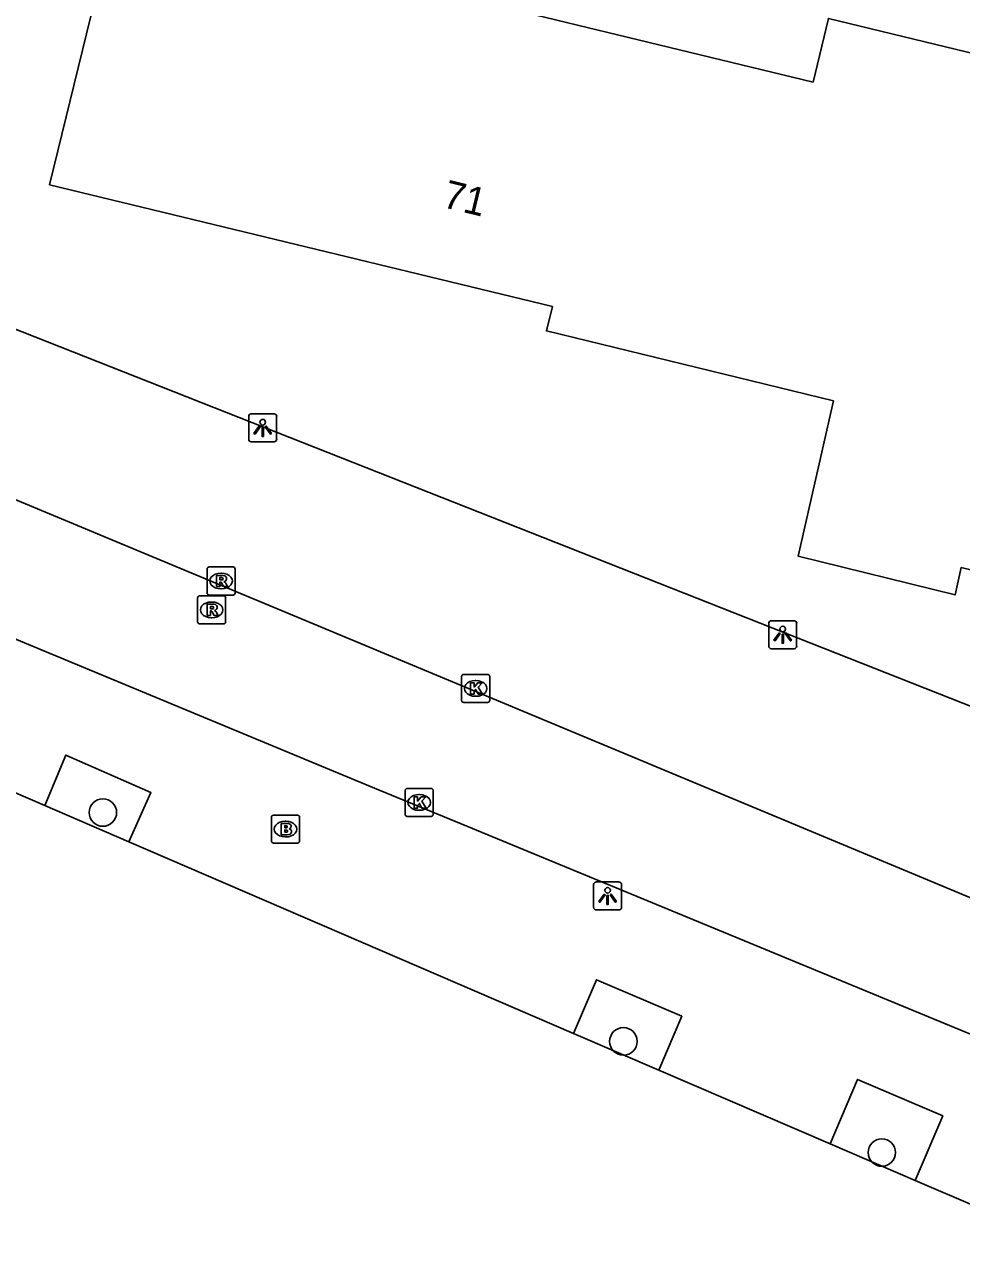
# Model space of a CAD drawing. Extents: x 162812 to 163818, y 381639 to 382470.
# Drawn here: x 163536.64 to 163570, y 381999.17 to 382043.08 of the extents above; entities that cross this region are included whole.
import ezdxf

# ---------------------------------------------------------------- set-up
doc = ezdxf.new("R2010")
doc.units = 0
for name, color, linetype in [('IMGEO_Boom', 7, 'Continuous'), ('IMGEO_Brandkraan', 7, 'Continuous'), ('IMGEO_Groenvoorziening', 7, 'Continuous'), ('IMGEO_Kolk', 7, 'Continuous'), ('IMGEO_Lichtpunt', 7, 'Continuous'), ('IMGEO_Pand', 7, 'Continuous'), ('IMGEO_Pand_nummerreeks', 7, 'Continuous'), ('IMGEO_Parkeervlak_open', 7, 'Continuous'), ('IMGEO_Rijbaan_lokaal_open', 7, 'Continuous'), ('IMGEO_Rioolput', 7, 'Continuous'), ('IMGEO_Voetpad_open', 7, 'Continuous')]:
    doc.layers.add(name, color=color, linetype=linetype)

msp = doc.modelspace()

# ---------------------------------------------------------------- linework, layer by layer
at = {"layer": 'IMGEO_Boom'}
for centre in [(163539.426, 382015.011), (163557.961, 382006.861), (163567.165, 382002.9)]:
    msp.add_circle(centre, 0.489, dxfattribs=at)
at = {"layer": 'IMGEO_Brandkraan'}
for p, q in [((163545.427, 382013.996), (163545.427, 382014.848)), ((163545.502, 382014.922), (163546.354, 382014.922)), ((163546.428, 382014.848), (163546.428, 382013.996)), ((163545.915, 382014.702), (163545.94, 382014.702)), ((163545.938, 382014.142), (163545.913, 382014.142)), ((163546.354, 382013.922), (163545.502, 382013.922))]:
    msp.add_line(p, q, dxfattribs=at)
for points in [[(163545.427, 382013.996), (163545.427, 382014.848)], [(163545.502, 382014.922), (163546.354, 382014.922)], [(163546.428, 382014.848), (163546.428, 382013.996)], [(163545.775, 382014.622), (163545.775, 382014.222), (163545.988, 382014.222)], [(163546.006, 382014.622), (163545.775, 382014.622)], [(163545.954, 382014.541), (163545.9, 382014.541), (163545.9, 382014.465)], [(163545.9, 382014.465), (163545.953, 382014.465)], [(163545.962, 382014.389), (163545.9, 382014.389), (163545.9, 382014.308)], [(163545.9, 382014.308), (163545.962, 382014.308)], [(163546.354, 382013.922), (163545.502, 382013.922)]]:
    msp.add_lwpolyline(points, dxfattribs=at)
for centre, radius, start, end in [((163545.504, 382014.846), 0.0765, 91.552, 178.448), ((163545.504, 382014.846), 0.0765, 91.552, 178.448), ((163546.352, 382014.846), 0.0765, 1.552, 88.448), ((163546.352, 382014.846), 0.0765, 1.552, 88.448), ((163545.955, 382014.503), 0.0379, 267.8285, 90.9355), ((163545.963, 382014.348), 0.0404, 269.8759, 90.5077), ((163546.01, 382014.477), 0.145, 59.4692, 91.5367), ((163546.035, 382014.524), 0.0922, 285.5137, 58.1501), ((163546.04, 382014.332), 0.105, 301.3115, 78.989), ((163545.504, 382013.998), 0.0765, 181.552, 268.448), ((163545.504, 382013.998), 0.0765, 181.552, 268.448), ((163545.994, 382014.473), 0.251, 268.6676, 293.5347), ((163546.352, 382013.998), 0.0765, 271.552, 358.448), ((163546.352, 382013.998), 0.0765, 271.552, 358.448)]:
    msp.add_arc(centre, radius, start, end, dxfattribs=at)
for centre, major_axis, ratio, start_param, end_param in [((163545.914, 382014.422), (-0.387, 0.002), 0.722429, 4.712389, 7.853982), ((163545.939, 382014.422), (-0.39, 0.002), 0.717154, 1.570796, 4.712389)]:
    msp.add_ellipse(centre, major_axis=major_axis, ratio=ratio, start_param=start_param, end_param=end_param, dxfattribs=at)
at = {"layer": 'IMGEO_Groenvoorziening'}
for points in [[(163537.36, 382015.258), (163540.344, 382013.972)], [(163556.19, 382007.146), (163559.222, 382005.84)], [(163565.322, 382003.212), (163568.352, 382001.907)]]:
    msp.add_lwpolyline(points, dxfattribs=at)
at = {"layer": 'IMGEO_Kolk'}
for p, q in [((163552.199, 382019.006), (163552.199, 382019.858)), ((163552.274, 382019.932), (163553.126, 382019.932)), ((163552.687, 382019.712), (163552.712, 382019.712)), ((163553.2, 382019.858), (163553.2, 382019.006)), ((163553.126, 382018.932), (163552.274, 382018.932)), ((163552.71, 382019.152), (163552.685, 382019.152)), ((163550.189, 382014.945), (163550.189, 382015.797)), ((163550.264, 382015.871), (163551.116, 382015.871)), ((163551.19, 382015.797), (163551.19, 382014.945)), ((163550.677, 382015.651), (163550.702, 382015.651)), ((163551.116, 382014.871), (163550.264, 382014.871)), ((163550.7, 382015.091), (163550.675, 382015.091))]:
    msp.add_line(p, q, dxfattribs=at)
for points in [[(163552.199, 382019.006), (163552.199, 382019.858)], [(163552.274, 382019.932), (163553.126, 382019.932)], [(163553.2, 382019.858), (163553.2, 382019.006)], [(163552.52, 382019.632), (163552.643, 382019.632), (163552.643, 382019.481), (163552.773, 382019.632), (163552.937, 382019.632), (163552.791, 382019.481), (163552.944, 382019.232), (163552.792, 382019.232), (163552.707, 382019.396), (163552.643, 382019.329), (163552.643, 382019.232), (163552.52, 382019.232), (163552.52, 382019.632)], [(163553.126, 382018.932), (163552.274, 382018.932)], [(163550.189, 382014.945), (163550.189, 382015.797)], [(163550.264, 382015.871), (163551.116, 382015.871)], [(163551.19, 382015.797), (163551.19, 382014.945)], [(163550.51, 382015.571), (163550.633, 382015.571), (163550.633, 382015.42), (163550.763, 382015.571), (163550.927, 382015.571), (163550.781, 382015.42), (163550.934, 382015.171), (163550.782, 382015.171), (163550.697, 382015.335), (163550.633, 382015.268), (163550.633, 382015.171), (163550.51, 382015.171), (163550.51, 382015.571)], [(163551.116, 382014.871), (163550.264, 382014.871)]]:
    msp.add_lwpolyline(points, dxfattribs=at)
for centre, start, end in [((163552.276, 382019.856), 91.552, 178.448), ((163552.276, 382019.856), 91.552, 178.448), ((163553.124, 382019.856), 1.552, 88.448), ((163553.124, 382019.856), 1.552, 88.448), ((163552.276, 382019.008), 181.552, 268.448), ((163552.276, 382019.008), 181.552, 268.448), ((163553.124, 382019.008), 271.552, 358.448), ((163553.124, 382019.008), 271.552, 358.448), ((163550.266, 382015.795), 91.552, 178.448), ((163550.266, 382015.795), 91.552, 178.448), ((163551.114, 382015.795), 1.552, 88.448), ((163551.114, 382015.795), 1.552, 88.448), ((163550.266, 382014.947), 181.552, 268.448), ((163550.266, 382014.947), 181.552, 268.448), ((163551.114, 382014.947), 271.552, 358.448), ((163551.114, 382014.947), 271.552, 358.448)]:
    msp.add_arc(centre, 0.0765, start, end, dxfattribs=at)
for centre, major_axis, ratio, start_param, end_param in [((163552.686, 382019.432), (-0.387, 0.002), 0.722429, 4.712389, 7.853982), ((163552.711, 382019.432), (-0.39, 0.002), 0.717154, 1.570796, 4.712389), ((163550.676, 382015.371), (-0.387, 0.002), 0.722429, 4.712389, 7.853982), ((163550.701, 382015.371), (-0.39, 0.002), 0.717154, 1.570796, 4.712389)]:
    msp.add_ellipse(centre, major_axis=major_axis, ratio=ratio, start_param=start_param, end_param=end_param, dxfattribs=at)
at = {"layer": 'IMGEO_Lichtpunt'}
for p, q in [((163544.618, 382029.117), (163544.618, 382028.31)), ((163544.618, 382029.117), (163544.618, 382028.31)), ((163545.52, 382029.212), (163544.712, 382029.212)), ((163545.52, 382029.212), (163544.712, 382029.212)), ((163545.614, 382028.31), (163545.614, 382029.117)), ((163545.614, 382028.31), (163545.614, 382029.117)), ((163544.712, 382028.216), (163545.52, 382028.216)), ((163544.712, 382028.216), (163545.52, 382028.216)), ((163564.038, 382021.844), (163563.23, 382021.844)), ((163564.038, 382021.844), (163563.23, 382021.844)), ((163563.136, 382021.749), (163563.136, 382020.942)), ((163563.136, 382021.749), (163563.136, 382020.942)), ((163564.132, 382020.942), (163564.132, 382021.749)), ((163564.132, 382020.942), (163564.132, 382021.749)), ((163563.23, 382020.848), (163564.038, 382020.848)), ((163563.23, 382020.848), (163564.038, 382020.848)), ((163556.902, 382012.443), (163556.902, 382011.636)), ((163556.902, 382012.443), (163556.902, 382011.636)), ((163557.804, 382012.538), (163556.996, 382012.538)), ((163557.804, 382012.538), (163556.996, 382012.538)), ((163557.898, 382011.636), (163557.898, 382012.443)), ((163557.898, 382011.636), (163557.898, 382012.443)), ((163556.996, 382011.542), (163557.804, 382011.542)), ((163556.996, 382011.542), (163557.804, 382011.542))]:
    msp.add_line(p, q, dxfattribs=at)
for points in [[(163544.992, 382028.781), (163545.031, 382028.753), (163544.843, 382028.491), (163544.805, 382028.518), (163544.992, 382028.781)], [(163545.094, 382028.733), (163545.141, 382028.733), (163545.141, 382028.411), (163545.094, 382028.411), (163545.094, 382028.733)], [(163545.204, 382028.753), (163545.242, 382028.78), (163545.429, 382028.518), (163545.39, 382028.49), (163545.204, 382028.753)], [(163563.51, 382021.413), (163563.549, 382021.385), (163563.361, 382021.123), (163563.323, 382021.15), (163563.51, 382021.413)], [(163563.722, 382021.385), (163563.76, 382021.412), (163563.947, 382021.15), (163563.908, 382021.122), (163563.722, 382021.385)], [(163563.612, 382021.365), (163563.659, 382021.365), (163563.659, 382021.043), (163563.612, 382021.043), (163563.612, 382021.365)], [(163557.276, 382012.107), (163557.315, 382012.079), (163557.127, 382011.817), (163557.089, 382011.844), (163557.276, 382012.107)], [(163557.378, 382012.059), (163557.425, 382012.059), (163557.425, 382011.737), (163557.378, 382011.737), (163557.378, 382012.059)], [(163557.488, 382012.079), (163557.526, 382012.106), (163557.713, 382011.844), (163557.674, 382011.816), (163557.488, 382012.079)]]:
    msp.add_lwpolyline(points, dxfattribs=at)
for centre in [(163545.117, 382028.915), (163563.635, 382021.547), (163557.401, 382012.241)]:
    msp.add_circle(centre, 0.0994, dxfattribs=at)
for centre, start, end in [((163544.712, 382029.117), 90, 180), ((163544.712, 382029.117), 90, 180), ((163545.52, 382029.117), 0, 90), ((163545.52, 382029.117), 0, 90), ((163544.712, 382028.31), 180, 270), ((163544.712, 382028.31), 180, 270), ((163545.52, 382028.31), 270, 0), ((163545.52, 382028.31), 270, 360), ((163563.23, 382021.749), 90, 180), ((163563.23, 382021.749), 90, 180), ((163564.038, 382021.749), 0, 90), ((163564.038, 382021.749), 0, 90), ((163563.23, 382020.942), 180, 270), ((163563.23, 382020.942), 180, 270), ((163564.038, 382020.942), 270, 0), ((163564.038, 382020.942), 270, 360), ((163556.996, 382012.443), 90, 180), ((163556.996, 382012.443), 90, 180), ((163557.804, 382012.443), 0, 90), ((163557.804, 382012.443), 0, 90), ((163556.996, 382011.636), 180, 270), ((163556.996, 382011.636), 180, 270), ((163557.804, 382011.636), 270, 0), ((163557.804, 382011.636), 270, 360)]:
    msp.add_arc(centre, 0.0946, start, end, dxfattribs=at)
at = {"layer": 'IMGEO_Pand'}
for points in [[(163541.477, 382049.231), (163541.374, 382048.809), (163541.641, 382048.748), (163540.696, 382044.902), (163539.432, 382045.183), (163537.525, 382037.371), (163555.435, 382033.036), (163555.218, 382032.166), (163565.443, 382029.682), (163564.186, 382024.142), (163569.774, 382022.764), (163569.994, 382023.74), (163578.02, 382021.794), (163579.065, 382026.083), (163579.258, 382026.031), (163579.708, 382025.721)], [(163581.288, 382032.092), (163580.741, 382032.007), (163580.549, 382032.064), (163581.588, 382036.351), (163571.392, 382038.824), (163572.076, 382041.643), (163565.264, 382043.296), (163564.715, 382041.032), (163549.701, 382044.674), (163550.267, 382047.007), (163549.754, 382047.223)]]:
    msp.add_lwpolyline(points, dxfattribs=at)
at = {"layer": 'IMGEO_Parkeervlak_open'}
msp.add_lwpolyline([(163578.228, 382015.682), (163535.632, 382032.491)], dxfattribs=at)
at = {"layer": 'IMGEO_Rijbaan_lokaal_open'}
for points in [[(163576.218, 382009.521), (163531.875, 382028.007)], [(163574.585, 382005.464), (163571.41, 382006.668), (163552.381, 382014.53), (163548.898, 382015.964), (163532.909, 382022.596)]]:
    msp.add_lwpolyline(points, dxfattribs=at)
at = {"layer": 'IMGEO_Rioolput'}
for p, q in [((163543.135, 382022.833), (163543.135, 382023.685)), ((163543.21, 382023.759), (163544.062, 382023.759)), ((163544.136, 382023.685), (163544.136, 382022.833)), ((163543.623, 382023.539), (163543.648, 382023.539)), ((163542.872, 382022.731), (163543.724, 382022.731)), ((163544.062, 382022.759), (163543.21, 382022.759)), ((163543.646, 382022.979), (163543.621, 382022.979)), ((163542.797, 382021.805), (163542.797, 382022.657)), ((163543.285, 382022.511), (163543.31, 382022.511)), ((163543.798, 382022.657), (163543.798, 382021.805)), ((163543.308, 382021.951), (163543.283, 382021.951)), ((163543.724, 382021.731), (163542.872, 382021.731))]:
    msp.add_line(p, q, dxfattribs=at)
for points in [[(163543.135, 382022.833), (163543.135, 382023.685)], [(163543.21, 382023.759), (163544.062, 382023.759)], [(163544.136, 382023.685), (163544.136, 382022.833)], [(163543.724, 382023.457), (163543.472, 382023.459), (163543.472, 382023.059)], [(163543.472, 382023.059), (163543.596, 382023.059), (163543.596, 382023.221), (163543.607, 382023.221)], [(163543.65, 382023.378), (163543.596, 382023.378), (163543.596, 382023.297)], [(163543.596, 382023.297), (163543.648, 382023.297)], [(163543.654, 382023.192), (163543.725, 382023.059), (163543.865, 382023.059), (163543.8, 382023.185)], [(163542.872, 382022.731), (163543.724, 382022.731)], [(163544.062, 382022.759), (163543.21, 382022.759)], [(163542.797, 382021.805), (163542.797, 382022.657)], [(163543.386, 382022.429), (163543.134, 382022.431), (163543.134, 382022.031)], [(163543.312, 382022.35), (163543.258, 382022.35), (163543.258, 382022.269)], [(163543.798, 382022.657), (163543.798, 382021.805)], [(163543.134, 382022.031), (163543.258, 382022.031), (163543.258, 382022.193), (163543.269, 382022.193)], [(163543.258, 382022.269), (163543.31, 382022.269)], [(163543.316, 382022.164), (163543.387, 382022.031), (163543.527, 382022.031), (163543.462, 382022.157)], [(163543.724, 382021.731), (163542.872, 382021.731)]]:
    msp.add_lwpolyline(points, dxfattribs=at)
for centre, radius, start, end in [((163543.212, 382023.683), 0.0765, 91.552, 178.448), ((163543.212, 382023.683), 0.0765, 91.552, 178.448), ((163544.06, 382023.683), 0.0765, 1.552, 88.448), ((163544.06, 382023.683), 0.0765, 1.552, 88.448), ((163543.606, 382023.168), 0.0533, 26.0293, 88.6989), ((163543.632, 382023.486), 0.19, 274.7715, 282.9687), ((163543.656, 382023.282), 0.0964, 77.0061, 93.1865), ((163543.67, 382023.339), 0.0378, 276.6634, 79.6772), ((163543.723, 382023.347), 0.109, 350.3612, 89.416), ((163543.721, 382023.347), 0.112, 277.5842, 350.9817), ((163543.705, 382023.132), 0.108, 29.5134, 73.7905), ((163542.874, 382022.655), 0.0765, 91.552, 178.448), ((163542.874, 382022.655), 0.0765, 91.552, 178.448), ((163543.212, 382022.835), 0.0765, 181.552, 268.448), ((163543.212, 382022.835), 0.0765, 181.552, 268.448), ((163543.722, 382022.655), 0.0765, 1.552, 88.448), ((163543.722, 382022.655), 0.0765, 1.552, 88.448), ((163544.06, 382022.835), 0.0765, 271.552, 358.448), ((163544.06, 382022.835), 0.0765, 271.552, 358.448), ((163543.318, 382022.254), 0.0964, 77.0061, 93.1865), ((163543.332, 382022.311), 0.0378, 276.6634, 79.6772), ((163543.385, 382022.319), 0.109, 350.3612, 89.416), ((163543.383, 382022.319), 0.112, 277.5842, 350.9817), ((163543.268, 382022.14), 0.0533, 26.0293, 88.6989), ((163543.294, 382022.458), 0.19, 274.7715, 282.9687), ((163543.367, 382022.104), 0.108, 29.5134, 73.7905), ((163542.874, 382021.807), 0.0765, 181.552, 268.448), ((163542.874, 382021.807), 0.0765, 181.552, 268.448), ((163543.722, 382021.807), 0.0765, 271.552, 358.448), ((163543.722, 382021.807), 0.0765, 271.552, 358.448)]:
    msp.add_arc(centre, radius, start, end, dxfattribs=at)
for centre, major_axis, ratio, start_param, end_param in [((163543.622, 382023.259), (-0.387, 0.002), 0.722429, 4.712389, 7.853982), ((163543.647, 382023.259), (-0.39, 0.002), 0.717154, 1.570796, 4.712389), ((163543.284, 382022.231), (-0.387, 0.002), 0.722429, 4.712389, 7.853982), ((163543.309, 382022.231), (-0.39, 0.002), 0.717154, 1.570796, 4.712389)]:
    msp.add_ellipse(centre, major_axis=major_axis, ratio=ratio, start_param=start_param, end_param=end_param, dxfattribs=at)
at = {"layer": 'IMGEO_Voetpad_open'}
for points in [[(163485.44, 382037.757), (163492.31, 382034.735), (163500, 382031.394), (163511.569, 382026.368), (163513.067, 382025.723), (163528.208, 382019.2), (163531.29, 382017.873), (163537.36, 382015.258)], [(163537.36, 382015.258), (163538.112, 382017.06), (163541.137, 382015.724), (163540.344, 382013.972)], [(163540.344, 382013.972), (163556.19, 382007.146)], [(163556.19, 382007.146), (163557.005, 382009.053), (163560.039, 382007.756), (163559.222, 382005.84)], [(163559.222, 382005.84), (163565.322, 382003.212)], [(163565.322, 382003.212), (163566.301, 382005.503), (163569.335, 382004.206), (163568.352, 382001.907)], [(163568.352, 382001.907), (163572.79, 382000), (163574.726, 381999.168)]]:
    msp.add_lwpolyline(points, dxfattribs=at)

# ---------------------------------------------------------------- texts
at = {"layer": 'IMGEO_Pand_nummerreeks'}
msp.add_text('71', height=1, rotation=346.3936, dxfattribs=at).set_placement((163551.483, 382036.585))

doc.saveas('drawing.dxf')
